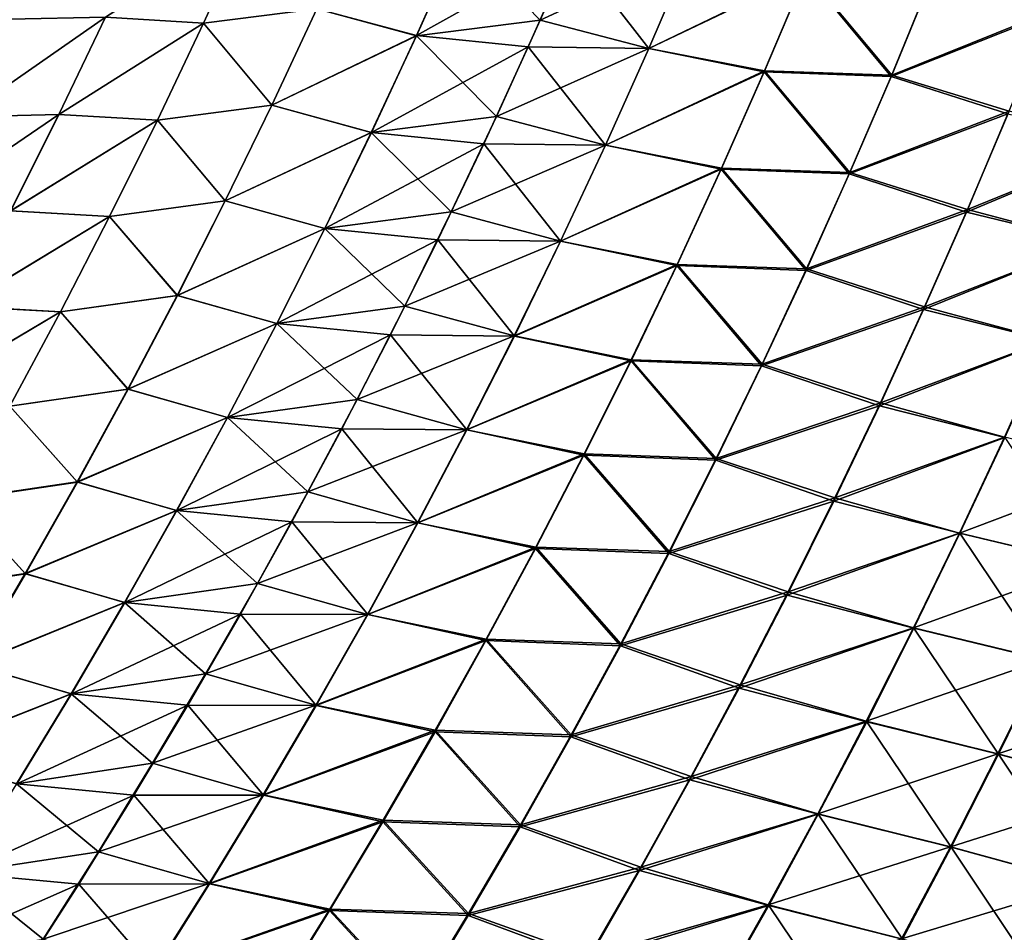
# Model space of a CAD drawing. Header units: metres. Extents: x -24 to 72, y -247 to 22.
# Tile 446 of 573: x 22.73 to 25.39, y -10.56 to -8.09. Entities that reach past the tile are written whole.
import ezdxf

# ---------------------------------------------------------------- set-up
doc = ezdxf.new("R2010")
doc.units = ezdxf.units.M
doc.layers.add('solid_509589_MEDIA_SW0001', color=7, linetype='CONTINUOUS')

msp = doc.modelspace()

# ---------------------------------------------------------------- linework, layer by layer
at = {"layer": 'solid_509589_MEDIA_SW0001'}
for points in [[(24.135006, -8.093473, 104.71917), (24.249523, -7.830247, 104.813385), (23.918465, -7.870663, 104.990311)], [(24.543221, -7.904876, 104.614037), (24.249523, -7.830247, 104.813385), (24.135006, -8.093473, 104.71917)], [(23.224072, -8.101485, 105.351074), (23.345314, -7.836351, 105.435959), (22.958101, -8.085022, 105.601341)], [(22.95812, -8.084941, 63.398617), (23.345194, -7.83632, 63.564091), (23.224033, -8.101538, 63.64893)], [(23.224033, -8.101538, 63.64893), (23.345194, -7.83632, 63.564091), (23.530621, -8.062679, 63.864792)], [(23.530649, -8.062703, 105.135201), (23.345314, -7.836351, 105.435959), (23.224072, -8.101485, 105.351074)], [(23.530621, -8.062679, 63.864792), (23.918562, -7.870071, 64.009529), (23.800407, -8.134918, 64.101654)], [(23.800179, -8.135441, 104.898148), (23.918465, -7.870663, 104.990311), (23.530649, -8.062703, 105.135201)], [(24.135006, -8.093473, 104.71917), (23.918465, -7.870663, 104.990311), (23.800179, -8.135441, 104.898148)], [(23.800407, -8.134918, 64.101654), (23.918562, -7.870071, 64.009529), (24.219402, -7.900187, 64.211342)], [(23.800407, -8.134918, 64.101654), (24.219402, -7.900187, 64.211342), (24.102846, -8.165392, 64.307159)], [(24.102846, -8.165392, 64.307159), (24.219402, -7.900187, 64.211342), (24.4293, -8.169552, 64.484581)], [(24.42922, -8.169799, 104.51532), (24.543221, -7.904876, 104.614037), (24.135006, -8.093473, 104.71917)], [(24.219402, -7.900187, 64.211342), (24.543146, -7.904552, 64.385872), (24.4293, -8.169552, 64.484581)], [(24.854862, -7.964088, 104.437981), (24.543221, -7.904876, 104.614037), (24.42922, -8.169799, 104.51532)], [(24.4293, -8.169552, 64.484581), (24.543146, -7.904552, 64.385872), (24.853649, -7.9665, 64.56295)], [(24.742186, -8.230406, 104.335266), (24.854862, -7.964088, 104.437981), (24.42922, -8.169799, 104.51532)], [(24.4293, -8.169552, 64.484581), (24.853649, -7.9665, 64.56295), (24.741066, -8.232969, 64.665733)], [(24.741066, -8.232969, 64.665733), (24.853649, -7.9665, 64.56295), (25.084894, -8.245783, 64.807663)], [(25.086597, -8.241838, 104.193924), (24.854862, -7.964088, 104.437981), (24.742186, -8.230406, 104.335266)], [(24.853649, -7.9665, 64.56295), (25.194448, -7.979023, 64.702263), (25.084894, -8.245783, 64.807663)], [(25.086597, -8.241838, 104.193924), (25.196218, -7.975264, 104.299217), (24.854862, -7.964088, 104.437981)], [(25.084894, -8.245783, 64.807663), (25.194448, -7.979023, 64.702263), (25.509809, -8.077269, 64.855553)], [(25.512812, -8.07029, 104.147247), (25.196218, -7.975264, 104.299217), (25.086597, -8.241838, 104.193924)], [(23.224033, -8.101538, 63.64893), (23.530621, -8.062679, 63.864792), (23.408596, -8.323776, 63.954514)], [(23.408524, -8.323705, 105.045441), (23.530649, -8.062703, 105.135201), (23.224072, -8.101485, 105.351074)], [(23.800179, -8.135441, 104.898148), (23.530649, -8.062703, 105.135201), (23.408524, -8.323705, 105.045441)], [(23.408596, -8.323776, 63.954514), (23.530621, -8.062679, 63.864792), (23.800407, -8.134918, 64.101654)], [(25.404064, -8.33946, 104.03746), (25.512812, -8.07029, 104.147247), (25.086597, -8.241838, 104.193924)], [(22.958101, -8.085022, 105.601341), (22.69776, -8.090456, 105.859749), (22.570227, -8.354848, 105.780136)], [(22.831884, -8.348264, 105.518135), (22.958101, -8.085022, 105.601341), (22.570227, -8.354848, 105.780136)], [(22.57036, -8.354744, 63.219711), (22.95812, -8.084941, 63.398617), (22.831974, -8.348277, 63.481762)], [(22.57036, -8.354744, 63.219711), (22.69783, -8.090261, 63.140179), (22.95812, -8.084941, 63.398617)], [(23.224072, -8.101485, 105.351074), (22.958101, -8.085022, 105.601341), (22.831884, -8.348264, 105.518135)], [(23.098833, -8.364272, 105.263947), (23.224072, -8.101485, 105.351074), (22.831884, -8.348264, 105.518135)], [(22.831974, -8.348277, 63.481762), (22.95812, -8.084941, 63.398617), (23.224033, -8.101538, 63.64893)], [(23.408524, -8.323705, 105.045441), (23.224072, -8.101485, 105.351074), (23.098833, -8.364272, 105.263947)], [(24.016668, -8.354154, 104.622444), (24.135006, -8.093473, 104.71917), (23.800179, -8.135441, 104.898148)], [(24.42922, -8.169799, 104.51532), (24.135006, -8.093473, 104.71917), (24.016668, -8.354154, 104.622444)], [(25.084894, -8.245783, 64.807663), (25.509809, -8.077269, 64.855553), (25.40106, -8.346712, 64.965553)], [(22.831974, -8.348277, 63.481762), (23.224033, -8.101538, 63.64893), (23.098879, -8.364425, 63.736012)], [(23.098879, -8.364425, 63.736012), (23.224033, -8.101538, 63.64893), (23.408596, -8.323776, 63.954514)], [(23.677973, -8.397694, 104.803551), (23.800179, -8.135441, 104.898148), (23.408524, -8.323705, 105.045441)], [(23.408596, -8.323776, 63.954514), (23.800407, -8.134918, 64.101654), (23.678337, -8.397258, 64.19622)], [(24.016668, -8.354154, 104.622444), (23.800179, -8.135441, 104.898148), (23.677973, -8.397694, 104.803551)], [(23.678337, -8.397258, 64.19622), (23.800407, -8.134918, 64.101654), (24.102846, -8.165392, 64.307159)], [(23.678337, -8.397258, 64.19622), (24.102846, -8.165392, 64.307159), (23.982416, -8.428004, 64.405533)], [(23.982416, -8.428004, 64.405533), (24.102846, -8.165392, 64.307159), (24.311653, -8.431909, 64.585938)], [(24.311409, -8.432062, 104.413956), (24.42922, -8.169799, 104.51532), (24.016668, -8.354154, 104.622444)], [(24.102846, -8.165392, 64.307159), (24.4293, -8.169552, 64.484581), (24.311653, -8.431909, 64.585938)], [(24.742186, -8.230406, 104.335266), (24.42922, -8.169799, 104.51532), (24.311409, -8.432062, 104.413956)], [(24.311653, -8.431909, 64.585938), (24.4293, -8.169552, 64.484581), (24.741066, -8.232969, 64.665733)], [(24.625734, -8.493976, 104.229797), (24.742186, -8.230406, 104.335266), (24.311409, -8.432062, 104.413956)], [(24.311653, -8.431909, 64.585938), (24.741066, -8.232969, 64.665733), (24.624712, -8.496704, 64.771278)], [(24.624712, -8.496704, 64.771278), (24.741066, -8.232969, 64.665733), (24.971653, -8.509774, 64.915916)], [(24.973278, -8.505631, 104.085793), (24.742186, -8.230406, 104.335266), (24.625734, -8.493976, 104.229797)], [(24.741066, -8.232969, 64.665733), (25.084894, -8.245783, 64.807663), (24.971653, -8.509774, 64.915916)], [(24.973278, -8.505631, 104.085793), (25.086597, -8.241838, 104.193924), (24.742186, -8.230406, 104.335266)], [(24.971653, -8.509774, 64.915916), (25.084894, -8.245783, 64.807663), (25.40106, -8.346712, 64.965553)], [(25.404064, -8.33946, 104.03746), (25.086597, -8.241838, 104.193924), (24.973278, -8.505631, 104.085793)], [(23.282534, -8.582276, 104.953438), (23.408524, -8.323705, 105.045441), (23.098833, -8.364272, 105.263947)], [(23.098879, -8.364425, 63.736012), (23.408596, -8.323776, 63.954514), (23.282709, -8.582456, 64.046486)], [(23.677973, -8.397694, 104.803551), (23.408524, -8.323705, 105.045441), (23.282534, -8.582276, 104.953438)], [(23.282709, -8.582456, 64.046486), (23.408596, -8.323776, 63.954514), (23.678337, -8.397258, 64.19622)], [(25.291641, -8.605749, 103.924706), (25.404064, -8.33946, 104.03746), (24.973278, -8.505631, 104.085793)], [(25.735117, -8.425714, 103.905113), (25.404064, -8.33946, 104.03746), (25.291641, -8.605749, 103.924706)], [(22.831884, -8.348264, 105.518135), (22.570227, -8.354848, 105.780136), (22.438698, -8.617064, 105.69854)], [(22.701702, -8.609232, 105.432854), (22.831884, -8.348264, 105.518135), (22.438698, -8.617064, 105.69854)], [(22.438889, -8.617063, 63.301216), (22.831974, -8.348277, 63.481762), (22.701862, -8.609352, 63.566975)], [(22.438889, -8.617063, 63.301216), (22.57036, -8.354744, 63.219711), (22.831974, -8.348277, 63.481762)], [(23.098833, -8.364272, 105.263947), (22.831884, -8.348264, 105.518135), (22.701702, -8.609232, 105.432854)], [(22.969654, -8.624682, 105.174652), (23.098833, -8.364272, 105.263947), (22.701702, -8.609232, 105.432854)], [(22.701862, -8.609352, 63.566975), (22.831974, -8.348277, 63.481762), (23.098879, -8.364425, 63.736012)], [(22.701862, -8.609352, 63.566975), (23.098879, -8.364425, 63.736012), (22.969784, -8.624946, 63.825253)], [(23.282534, -8.582276, 104.953438), (23.098833, -8.364272, 105.263947), (22.969654, -8.624682, 105.174652)], [(22.969784, -8.624946, 63.825253), (23.098879, -8.364425, 63.736012), (23.282709, -8.582456, 64.046486)], [(23.894564, -8.612247, 104.52327), (24.016668, -8.354154, 104.622444), (23.677973, -8.397694, 104.803551)], [(24.311409, -8.432062, 104.413956), (24.016668, -8.354154, 104.622444), (23.894564, -8.612247, 104.52327)], [(24.971653, -8.509774, 64.915916), (25.40106, -8.346712, 64.965553), (25.288643, -8.613282, 65.078529)], [(25.288643, -8.613282, 65.078529), (25.40106, -8.346712, 64.965553), (25.735052, -8.425885, 65.094963)], [(23.551901, -8.657388, 104.706596), (23.677973, -8.397694, 104.803551), (23.282534, -8.582276, 104.953438)], [(23.282709, -8.582456, 64.046486), (23.678337, -8.397258, 64.19622), (23.552404, -8.65705, 64.293144)], [(23.894564, -8.612247, 104.52327), (23.677973, -8.397694, 104.803551), (23.551901, -8.657388, 104.706596)], [(23.552404, -8.65705, 64.293144), (23.678337, -8.397258, 64.19622), (23.982416, -8.428004, 64.405533)], [(23.552404, -8.65705, 64.293144), (23.982416, -8.428004, 64.405533), (23.858164, -8.687983, 64.506363)], [(23.858164, -8.687983, 64.506363), (23.982416, -8.428004, 64.405533), (24.190258, -8.691578, 64.689857)], [(24.189844, -8.691626, 104.310043), (24.311409, -8.432062, 104.413956), (23.894564, -8.612247, 104.52327)], [(23.982416, -8.428004, 64.405533), (24.311653, -8.431909, 64.585938), (24.190258, -8.691578, 64.689857)], [(24.625734, -8.493976, 104.229797), (24.311409, -8.432062, 104.413956), (24.189844, -8.691626, 104.310043)], [(24.190258, -8.691578, 64.689857), (24.311653, -8.431909, 64.585938), (24.624712, -8.496704, 64.771278)], [(25.288643, -8.613282, 65.078529), (25.735052, -8.425885, 65.094963), (25.624403, -8.694632, 65.211899)], [(25.624233, -8.694351, 103.788216), (25.735117, -8.425714, 103.905113), (25.291641, -8.605749, 103.924706)], [(24.50556, -8.754753, 104.121666), (24.625734, -8.493976, 104.229797), (24.189844, -8.691626, 104.310043)], [(24.190258, -8.691578, 64.689857), (24.624712, -8.496704, 64.771278), (24.504642, -8.757657, 64.879494)], [(24.504642, -8.757657, 64.879494), (24.624712, -8.496704, 64.771278), (24.854774, -8.770948, 65.026939)], [(24.856318, -8.766599, 103.974899), (24.625734, -8.493976, 104.229797), (24.50556, -8.754753, 104.121666)], [(24.624712, -8.496704, 64.771278), (24.971653, -8.509774, 64.915916), (24.854774, -8.770948, 65.026939)], [(24.856318, -8.766599, 103.974899), (24.973278, -8.505631, 104.085793), (24.625734, -8.493976, 104.229797)], [(24.854774, -8.770948, 65.026939), (24.971653, -8.509774, 64.915916), (25.288643, -8.613282, 65.078529)], [(25.291641, -8.605749, 103.924706), (24.973278, -8.505631, 104.085793), (24.856318, -8.766599, 103.974899)], [(23.152739, -8.8384, 104.859268), (23.282534, -8.582276, 104.953438), (22.969654, -8.624682, 105.174652)], [(22.969784, -8.624946, 63.825253), (23.282709, -8.582456, 64.046486), (23.153015, -8.838698, 64.140625)], [(23.551901, -8.657388, 104.706596), (23.282534, -8.582276, 104.953438), (23.152739, -8.8384, 104.859268)], [(23.153015, -8.838698, 64.140625), (23.282709, -8.582456, 64.046486), (23.552404, -8.65705, 64.293144)], [(25.175594, -8.869109, 103.809059), (25.291641, -8.605749, 103.924706), (24.856318, -8.766599, 103.974899)], [(25.624233, -8.694351, 103.788216), (25.291641, -8.605749, 103.924706), (25.175594, -8.869109, 103.809059)], [(22.969654, -8.624682, 105.174652), (22.701702, -8.609232, 105.432854), (22.567606, -8.867916, 105.345573)], [(22.836588, -8.882702, 105.083267), (22.969654, -8.624682, 105.174652), (22.567606, -8.867916, 105.345573)], [(22.567833, -8.868155, 63.654179), (22.701862, -8.609352, 63.566975), (22.969784, -8.624946, 63.825253)], [(22.567833, -8.868155, 63.654179), (22.969784, -8.624946, 63.825253), (22.836796, -8.883089, 63.916584)], [(23.152739, -8.8384, 104.859268), (22.969654, -8.624682, 105.174652), (22.836588, -8.882702, 105.083267)], [(22.836796, -8.883089, 63.916584), (22.969784, -8.624946, 63.825253), (23.153015, -8.838698, 64.140625)], [(23.768749, -8.867731, 104.421745), (23.894564, -8.612247, 104.52327), (23.551901, -8.657388, 104.706596)], [(24.189844, -8.691626, 104.310043), (23.894564, -8.612247, 104.52327), (23.768749, -8.867731, 104.421745)], [(24.854774, -8.770948, 65.026939), (25.288643, -8.613282, 65.078529), (25.172611, -8.876929, 65.194405)], [(25.172611, -8.876929, 65.194405), (25.288643, -8.613282, 65.078529), (25.624403, -8.694632, 65.211899)], [(23.42202, -8.914505, 104.607353), (23.551901, -8.657388, 104.706596), (23.152739, -8.8384, 104.859268)], [(23.153015, -8.838698, 64.140625), (23.552404, -8.65705, 64.293144), (23.422663, -8.914278, 64.392357)], [(23.768749, -8.867731, 104.421745), (23.551901, -8.657388, 104.706596), (23.42202, -8.914505, 104.607353)], [(23.422663, -8.914278, 64.392357), (23.552404, -8.65705, 64.293144), (23.858164, -8.687983, 64.506363)], [(23.422663, -8.914278, 64.392357), (23.858164, -8.687983, 64.506363), (23.730146, -8.945308, 64.609581)], [(23.730146, -8.945308, 64.609581), (23.858164, -8.687983, 64.506363), (24.065168, -8.948535, 64.796249)], [(24.064583, -8.948466, 104.203651), (24.189844, -8.691626, 104.310043), (23.768749, -8.867731, 104.421745)], [(23.858164, -8.687983, 64.506363), (24.190258, -8.691578, 64.689857), (24.065168, -8.948535, 64.796249)], [(24.50556, -8.754753, 104.121666), (24.189844, -8.691626, 104.310043), (24.064583, -8.948466, 104.203651)], [(24.065168, -8.948535, 64.796249), (24.190258, -8.691578, 64.689857), (24.504642, -8.757657, 64.879494)], [(25.172611, -8.876929, 65.194405), (25.624403, -8.694632, 65.211899), (25.510181, -8.960381, 65.331848)], [(25.509764, -8.959976, 103.66832), (25.624233, -8.694351, 103.788216), (25.175594, -8.869109, 103.809059)], [(24.381725, -9.012716, 104.010941), (24.50556, -8.754753, 104.121666), (24.064583, -8.948466, 104.203651)], [(24.065168, -8.948535, 64.796249), (24.504642, -8.757657, 64.879494), (24.380915, -9.015805, 64.990303)], [(24.380915, -9.015805, 64.990303), (24.504642, -8.757657, 64.879494), (24.734318, -9.029275, 65.140648)], [(24.735773, -9.02471, 103.861328), (24.50556, -8.754753, 104.121666), (24.381725, -9.012716, 104.010941)], [(24.504642, -8.757657, 64.879494), (24.854774, -8.770948, 65.026939), (24.734318, -9.029275, 65.140648)], [(24.735773, -9.02471, 103.861328), (24.856318, -8.766599, 103.974899), (24.50556, -8.754753, 104.121666)], [(25.175594, -8.869109, 103.809059), (24.856318, -8.766599, 103.974899), (24.735773, -9.02471, 103.861328)], [(24.734318, -9.029275, 65.140648), (24.854774, -8.770948, 65.026939), (25.172611, -8.876929, 65.194405)], [(23.019194, -9.092069, 104.763), (23.152739, -8.8384, 104.859268), (22.836588, -8.882702, 105.083267)], [(22.836796, -8.883089, 63.916584), (23.153015, -8.838698, 64.140625), (23.019562, -9.092498, 64.236855)], [(23.42202, -8.914505, 104.607353), (23.152739, -8.8384, 104.859268), (23.019194, -9.092069, 104.763)], [(23.019562, -9.092498, 64.236855), (23.153015, -8.838698, 64.140625), (23.422663, -8.914278, 64.392357)], [(22.836588, -8.882702, 105.083267), (22.567606, -8.867916, 105.345573), (22.429653, -9.124311, 105.256386)], [(22.429934, -9.124681, 63.743301), (22.567833, -8.868155, 63.654179), (22.836796, -8.883089, 63.916584)], [(23.639286, -9.120594, 104.31794), (23.768749, -8.867731, 104.421745), (23.42202, -8.914505, 104.607353)], [(24.064583, -8.948466, 104.203651), (23.768749, -8.867731, 104.421745), (23.639286, -9.120594, 104.31794)], [(25.055992, -9.129511, 103.690613), (25.175594, -8.869109, 103.809059), (24.735773, -9.02471, 103.861328)], [(25.509764, -8.959976, 103.66832), (25.175594, -8.869109, 103.809059), (25.055992, -9.129511, 103.690613)], [(22.699692, -9.138328, 104.989876), (22.836588, -8.882702, 105.083267), (22.429653, -9.124311, 105.256386)], [(22.429934, -9.124681, 63.743301), (22.836796, -8.883089, 63.916584), (22.699966, -9.13885, 64.009926)], [(23.019194, -9.092069, 104.763), (22.836588, -8.882702, 105.083267), (22.699692, -9.138328, 104.989876)], [(22.699966, -9.13885, 64.009926), (22.836796, -8.883089, 63.916584), (23.019562, -9.092498, 64.236855)], [(24.734318, -9.029275, 65.140648), (25.172611, -8.876929, 65.194405), (25.053022, -9.137625, 65.313095)], [(25.053022, -9.137625, 65.313095), (25.172611, -8.876929, 65.194405), (25.510181, -8.960381, 65.331848)], [(23.288391, -9.169038, 104.505913), (23.42202, -8.914505, 104.607353), (23.019194, -9.092069, 104.763)], [(23.019562, -9.092498, 64.236855), (23.422663, -8.914278, 64.392357), (23.289164, -9.168935, 64.493774)], [(23.639286, -9.120594, 104.31794), (23.42202, -8.914505, 104.607353), (23.288391, -9.169038, 104.505913)], [(23.289164, -9.168935, 64.493774), (23.422663, -8.914278, 64.392357), (23.730146, -8.945308, 64.609581)], [(23.289164, -9.168935, 64.493774), (23.730146, -8.945308, 64.609581), (23.598419, -9.199971, 64.715111)], [(23.598419, -9.199971, 64.715111), (23.730146, -8.945308, 64.609581), (23.936441, -9.202771, 64.905052)], [(23.93569, -9.20257, 104.094872), (24.064583, -8.948466, 104.203651), (23.639286, -9.120594, 104.31794)], [(23.730146, -8.945308, 64.609581), (24.065168, -8.948535, 64.796249), (23.936441, -9.202771, 64.905052)], [(24.381725, -9.012716, 104.010941), (24.064583, -8.948466, 104.203651), (23.93569, -9.20257, 104.094872)], [(23.936441, -9.202771, 64.905052), (24.065168, -8.948535, 64.796249), (24.380915, -9.015805, 64.990303)], [(25.053022, -9.137625, 65.313095), (25.510181, -8.960381, 65.331848), (25.392452, -9.223102, 65.454727)], [(25.391779, -9.222563, 103.545502), (25.509764, -8.959976, 103.66832), (25.055992, -9.129511, 103.690613)], [(24.254299, -9.267849, 103.89772), (24.381725, -9.012716, 104.010941), (23.93569, -9.20257, 104.094872)], [(23.936441, -9.202771, 64.905052), (24.380915, -9.015805, 64.990303), (24.253586, -9.271135, 65.10363)], [(24.253586, -9.271135, 65.10363), (24.380915, -9.015805, 64.990303), (24.610342, -9.28474, 65.256966)], [(24.611715, -9.279949, 103.745155), (24.381725, -9.012716, 104.010941), (24.254299, -9.267849, 103.89772)], [(24.380915, -9.015805, 64.990303), (24.734318, -9.029275, 65.140648), (24.610342, -9.28474, 65.256966)], [(24.611715, -9.279949, 103.745155), (24.735773, -9.02471, 103.861328), (24.381725, -9.012716, 104.010941)], [(24.610342, -9.28474, 65.256966), (24.734318, -9.029275, 65.140648), (25.053022, -9.137625, 65.313095)], [(25.055992, -9.129511, 103.690613), (24.735773, -9.02471, 103.861328), (24.611715, -9.279949, 103.745155)], [(22.881958, -9.343274, 104.664719), (23.019194, -9.092069, 104.763), (22.699692, -9.138328, 104.989876)], [(22.699966, -9.13885, 64.009926), (23.019562, -9.092498, 64.236855), (22.882404, -9.34385, 64.335114)], [(23.288391, -9.169038, 104.505913), (23.019194, -9.092069, 104.763), (22.881958, -9.343274, 104.664719)], [(22.882404, -9.34385, 64.335114), (23.019562, -9.092498, 64.236855), (23.289164, -9.168935, 64.493774)], [(22.881958, -9.343274, 104.664719), (22.699692, -9.138328, 104.989876), (22.559023, -9.391552, 104.894554)], [(22.559353, -9.392226, 64.105217), (22.699966, -9.13885, 64.009926), (22.882404, -9.34385, 64.335114)], [(23.506235, -9.370827, 104.211922), (23.639286, -9.120594, 104.31794), (23.288391, -9.169038, 104.505913)], [(23.93569, -9.20257, 104.094872), (23.639286, -9.120594, 104.31794), (23.506235, -9.370827, 104.211922)], [(24.610342, -9.28474, 65.256966), (25.053022, -9.137625, 65.313095), (24.929941, -9.39535, 65.434517)], [(24.932903, -9.386937, 103.569443), (25.055992, -9.129511, 103.690613), (24.611715, -9.279949, 103.745155)], [(24.929941, -9.39535, 65.434517), (25.053022, -9.137625, 65.313095), (25.392452, -9.223102, 65.454727)], [(25.391779, -9.222563, 103.545502), (25.055992, -9.129511, 103.690613), (24.932903, -9.386937, 103.569443)], [(23.151079, -9.420976, 104.402344), (23.288391, -9.169038, 104.505913), (22.881958, -9.343274, 104.664719)], [(22.882404, -9.34385, 64.335114), (23.289164, -9.168935, 64.493774), (23.151966, -9.421013, 64.597321)], [(23.506235, -9.370827, 104.211922), (23.288391, -9.169038, 104.505913), (23.151079, -9.420976, 104.402344)], [(23.151966, -9.421013, 64.597321), (23.289164, -9.168935, 64.493774), (23.598419, -9.199971, 64.715111)], [(23.151966, -9.421013, 64.597321), (23.598419, -9.199971, 64.715111), (23.463039, -9.451962, 64.822876)], [(23.463039, -9.451962, 64.822876), (23.598419, -9.199971, 64.715111), (23.804136, -9.454273, 65.016174)], [(23.803232, -9.453926, 103.983765), (23.93569, -9.20257, 104.094872), (23.506235, -9.370827, 104.211922)], [(23.598419, -9.199971, 64.715111), (23.936441, -9.202771, 64.905052), (23.804136, -9.454273, 65.016174)], [(24.254299, -9.267849, 103.89772), (23.93569, -9.20257, 104.094872), (23.803232, -9.453926, 103.983765)], [(23.804136, -9.454273, 65.016174), (23.936441, -9.202771, 64.905052), (24.253586, -9.271135, 65.10363)], [(24.929941, -9.39535, 65.434517), (25.392452, -9.223102, 65.454727), (25.27128, -9.482776, 65.580452)], [(25.270353, -9.482088, 103.419838), (25.391779, -9.222563, 103.545502), (24.932903, -9.386937, 103.569443)], [(25.741262, -9.30445, 103.426834), (25.391779, -9.222563, 103.545502), (25.270353, -9.482088, 103.419838)], [(25.623156, -9.566716, 65.703094), (25.27128, -9.482776, 65.580452), (25.392452, -9.223102, 65.454727)], [(24.123346, -9.520138, 103.782066), (24.254299, -9.267849, 103.89772), (23.803232, -9.453926, 103.983765)], [(23.804136, -9.454273, 65.016174), (24.253586, -9.271135, 65.10363), (24.122719, -9.523633, 65.219398)], [(24.122719, -9.523633, 65.219398), (24.253586, -9.271135, 65.10363), (24.482908, -9.537328, 65.375816)], [(24.484213, -9.5323, 103.626465), (24.254299, -9.267849, 103.89772), (24.123346, -9.520138, 103.782066)], [(24.253586, -9.271135, 65.10363), (24.610342, -9.28474, 65.256966), (24.482908, -9.537328, 65.375816)], [(24.484213, -9.5323, 103.626465), (24.611715, -9.279949, 103.745155), (24.254299, -9.267849, 103.89772)], [(24.482908, -9.537328, 65.375816), (24.610342, -9.28474, 65.256966), (24.929941, -9.39535, 65.434517)], [(24.932903, -9.386937, 103.569443), (24.611715, -9.279949, 103.745155), (24.484213, -9.5323, 103.626465)], [(25.622129, -9.566015, 103.297234), (25.741262, -9.30445, 103.426834), (25.270353, -9.482088, 103.419838)], [(22.741091, -9.592004, 104.564499), (22.881958, -9.343274, 104.664719), (22.559023, -9.391552, 104.894554)], [(22.559353, -9.392226, 64.105217), (22.882404, -9.34385, 64.335114), (22.741604, -9.592733, 64.43531)], [(23.151079, -9.420976, 104.402344), (22.881958, -9.343274, 104.664719), (22.741091, -9.592004, 104.564499)], [(22.741604, -9.592733, 64.43531), (22.882404, -9.34385, 64.335114), (23.151966, -9.421013, 64.597321)], [(23.369659, -9.618409, 104.103783), (23.506235, -9.370827, 104.211922), (23.151079, -9.420976, 104.402344)], [(23.803232, -9.453926, 103.983765), (23.506235, -9.370827, 104.211922), (23.369659, -9.618409, 104.103783)], [(22.741091, -9.592004, 104.564499), (22.559023, -9.391552, 104.894554), (22.414644, -9.642363, 104.797371)], [(22.415014, -9.64319, 64.202354), (22.559353, -9.392226, 64.105217), (22.741604, -9.592733, 64.43531)], [(24.482908, -9.537328, 65.375816), (24.929941, -9.39535, 65.434517), (24.803432, -9.65009, 65.558594)], [(24.8064, -9.641368, 103.445641), (24.932903, -9.386937, 103.569443), (24.484213, -9.5323, 103.626465)], [(24.803432, -9.65009, 65.558594), (24.929941, -9.39535, 65.434517), (25.27128, -9.482776, 65.580452)], [(25.270353, -9.482088, 103.419838), (24.932903, -9.386937, 103.569443), (24.8064, -9.641368, 103.445641)], [(23.010145, -9.670299, 104.296738), (23.151079, -9.420976, 104.402344), (22.741091, -9.592004, 104.564499)], [(22.741604, -9.592733, 64.43531), (23.151966, -9.421013, 64.597321), (23.011137, -9.670478, 64.702919)], [(23.369659, -9.618409, 104.103783), (23.151079, -9.420976, 104.402344), (23.010145, -9.670299, 104.296738)], [(23.011137, -9.670478, 64.702919), (23.151966, -9.421013, 64.597321), (23.463039, -9.451962, 64.822876)], [(23.011137, -9.670478, 64.702919), (23.463039, -9.451962, 64.822876), (23.324074, -9.701244, 64.932777)], [(23.324074, -9.701244, 64.932777), (23.463039, -9.451962, 64.822876), (23.668318, -9.703009, 65.129539)], [(23.667273, -9.70251, 103.87043), (23.803232, -9.453926, 103.983765), (23.369659, -9.618409, 104.103783)], [(23.463039, -9.451962, 64.822876), (23.804136, -9.454273, 65.016174), (23.668318, -9.703009, 65.129539)], [(24.123346, -9.520138, 103.782066), (23.803232, -9.453926, 103.983765), (23.667273, -9.70251, 103.87043)], [(23.668318, -9.703009, 65.129539), (23.804136, -9.454273, 65.016174), (24.122719, -9.523633, 65.219398)], [(24.803432, -9.65009, 65.558594), (25.27128, -9.482776, 65.580452), (25.146732, -9.739382, 65.708954)], [(25.145561, -9.738531, 103.29142), (25.270353, -9.482088, 103.419838), (24.8064, -9.641368, 103.445641)], [(25.622129, -9.566015, 103.297234), (25.270353, -9.482088, 103.419838), (25.145561, -9.738531, 103.29142)], [(25.500988, -9.825298, 65.835663), (25.146732, -9.739382, 65.708954), (25.27128, -9.482776, 65.580452)], [(25.623156, -9.566716, 65.703094), (25.500988, -9.825298, 65.835663), (25.27128, -9.482776, 65.580452)], [(23.988937, -9.769553, 103.66407), (24.123346, -9.520138, 103.782066), (23.667273, -9.70251, 103.87043)], [(23.668318, -9.703009, 65.129539), (24.122719, -9.523633, 65.219398), (23.98838, -9.773259, 65.337502)], [(23.98838, -9.773259, 65.337502), (24.122719, -9.523633, 65.219398), (24.352083, -9.787004, 65.497108)], [(24.353333, -9.781736, 103.505341), (24.123346, -9.520138, 103.782066), (23.988937, -9.769553, 103.66407)], [(24.122719, -9.523633, 65.219398), (24.482908, -9.537328, 65.375816), (24.352083, -9.787004, 65.497108)], [(24.353333, -9.781736, 103.505341), (24.484213, -9.5323, 103.626465), (24.123346, -9.520138, 103.782066)], [(24.352083, -9.787004, 65.497108), (24.482908, -9.537328, 65.375816), (24.803432, -9.65009, 65.558594)], [(24.8064, -9.641368, 103.445641), (24.484213, -9.5323, 103.626465), (24.353333, -9.781736, 103.505341)], [(25.499689, -9.824433, 103.164757), (25.622129, -9.566015, 103.297234), (25.145561, -9.738531, 103.29142)], [(22.596651, -9.838237, 104.462425), (22.741091, -9.592004, 104.564499), (22.414644, -9.642363, 104.797371)], [(22.415014, -9.64319, 64.202354), (22.741604, -9.592733, 64.43531), (22.597223, -9.839104, 64.537361)], [(23.010145, -9.670299, 104.296738), (22.741091, -9.592004, 104.564499), (22.596651, -9.838237, 104.462425)], [(22.597223, -9.839104, 64.537361), (22.741604, -9.592733, 64.43531), (23.011137, -9.670478, 64.702919)], [(23.229622, -9.863317, 103.993607), (23.369659, -9.618409, 104.103783), (23.010145, -9.670299, 104.296738)], [(23.667273, -9.70251, 103.87043), (23.369659, -9.618409, 104.103783), (23.229622, -9.863317, 103.993607)], [(24.676559, -9.892771, 103.319275), (24.8064, -9.641368, 103.445641), (24.353333, -9.781736, 103.505341)], [(25.145561, -9.738531, 103.29142), (24.8064, -9.641368, 103.445641), (24.676559, -9.892771, 103.319275)], [(22.865652, -9.916983, 104.189178), (23.010145, -9.670299, 104.296738), (22.596651, -9.838237, 104.462425)], [(22.597223, -9.839104, 64.537361), (23.011137, -9.670478, 64.702919), (22.866739, -9.917284, 64.810463)], [(23.229622, -9.863317, 103.993607), (23.010145, -9.670299, 104.296738), (22.865652, -9.916983, 104.189178)], [(22.866739, -9.917284, 64.810463), (23.011137, -9.670478, 64.702919), (23.324074, -9.701244, 64.932777)], [(24.352083, -9.787004, 65.497108), (24.803432, -9.65009, 65.558594), (24.673567, -9.901797, 65.685234)], [(24.673567, -9.901797, 65.685234), (24.803432, -9.65009, 65.558594), (25.146732, -9.739382, 65.708954)], [(22.866739, -9.917284, 64.810463), (23.324074, -9.701244, 64.932777), (23.181591, -9.947767, 65.044731)], [(23.181591, -9.947767, 65.044731), (23.324074, -9.701244, 64.932777), (23.529057, -9.948923, 65.245041)], [(23.52788, -9.948291, 103.754951), (23.667273, -9.70251, 103.87043), (23.229622, -9.863317, 103.993607)], [(23.324074, -9.701244, 64.932777), (23.668318, -9.703009, 65.129539), (23.529057, -9.948923, 65.245041)], [(23.988937, -9.769553, 103.66407), (23.667273, -9.70251, 103.87043), (23.52788, -9.948291, 103.754951)], [(23.529057, -9.948923, 65.245041), (23.668318, -9.703009, 65.129539), (23.98838, -9.773259, 65.337502)], [(24.673567, -9.901797, 65.685234), (25.146732, -9.739382, 65.708954), (25.018879, -9.992871, 65.840126)], [(25.017479, -9.991856, 103.160339), (25.145561, -9.738531, 103.29142), (24.676559, -9.892771, 103.319275)], [(25.499689, -9.824433, 103.164757), (25.145561, -9.738531, 103.29142), (25.017479, -9.991856, 103.160339)], [(25.375576, -10.080696, 65.971008), (25.018879, -9.992871, 65.840126), (25.146732, -9.739382, 65.708954)], [(25.500988, -9.825298, 65.835663), (25.375576, -10.080696, 65.971008), (25.146732, -9.739382, 65.708954)], [(23.851139, -10.016064, 103.543831), (23.988937, -9.769553, 103.66407), (23.52788, -9.948291, 103.754951)], [(23.529057, -9.948923, 65.245041), (23.98838, -9.773259, 65.337502), (23.850641, -10.019957, 65.457855)], [(23.850641, -10.019957, 65.457855), (23.98838, -9.773259, 65.337502), (24.217937, -10.033708, 65.620743)], [(24.219147, -10.028221, 103.381874), (23.988937, -9.769553, 103.66407), (23.851139, -10.016064, 103.543831)], [(23.98838, -9.773259, 65.337502), (24.352083, -9.787004, 65.497108), (24.217937, -10.033708, 65.620743)], [(24.219147, -10.028221, 103.381874), (24.353333, -9.781736, 103.505341), (23.988937, -9.769553, 103.66407)], [(24.217937, -10.033708, 65.620743), (24.352083, -9.787004, 65.497108), (24.673567, -9.901797, 65.685234)], [(24.676559, -9.892771, 103.319275), (24.353333, -9.781736, 103.505341), (24.219147, -10.028221, 103.381874)], [(25.37402, -10.079665, 103.02951), (25.499689, -9.824433, 103.164757), (25.017479, -9.991856, 103.160339)], [(25.857391, -9.919368, 103.055824), (25.499689, -9.824433, 103.164757), (25.37402, -10.079665, 103.02951)], [(25.735907, -10.177901, 66.084099), (25.375576, -10.080696, 65.971008), (25.500988, -9.825298, 65.835663)], [(22.865652, -9.916983, 104.189178), (22.596651, -9.838237, 104.462425), (22.448698, -10.081951, 104.358582)], [(22.449326, -10.082919, 64.641174), (22.597223, -9.839104, 64.537361), (22.866739, -9.917284, 64.810463)], [(23.086184, -10.105519, 103.88147), (23.229622, -9.863317, 103.993607), (22.865652, -9.916983, 104.189178)], [(23.52788, -9.948291, 103.754951), (23.229622, -9.863317, 103.993607), (23.086184, -10.105519, 103.88147)], [(24.217937, -10.033708, 65.620743), (24.673567, -9.901797, 65.685234), (24.540415, -10.150412, 65.814323)], [(24.543447, -10.141107, 103.19046), (24.676559, -9.892771, 103.319275), (24.219147, -10.028221, 103.381874)], [(24.540415, -10.150412, 65.814323), (24.673567, -9.901797, 65.685234), (25.018879, -9.992871, 65.840126)], [(25.017479, -9.991856, 103.160339), (24.676559, -9.892771, 103.319275), (24.543447, -10.141107, 103.19046)], [(22.717659, -10.161002, 104.07975), (22.865652, -9.916983, 104.189178), (22.448698, -10.081951, 104.358582)], [(22.449326, -10.082919, 64.641174), (22.866739, -9.917284, 64.810463), (22.71884, -10.161383, 64.919861)], [(23.086184, -10.105519, 103.88147), (22.865652, -9.916983, 104.189178), (22.717659, -10.161002, 104.07975)], [(22.71884, -10.161383, 64.919861), (22.866739, -9.917284, 64.810463), (23.181591, -9.947767, 65.044731)], [(25.734192, -10.176853, 102.916458), (25.857391, -9.919368, 103.055824), (25.37402, -10.079665, 103.02951)], [(22.71884, -10.161383, 64.919861), (23.181591, -9.947767, 65.044731), (23.035658, -10.191481, 65.15863)], [(23.035658, -10.191481, 65.15863), (23.181591, -9.947767, 65.044731), (23.386417, -10.191964, 65.362587)], [(23.385117, -10.191238, 103.637413), (23.52788, -9.948291, 103.754951), (23.086184, -10.105519, 103.88147)], [(23.181591, -9.947767, 65.044731), (23.529057, -9.948923, 65.245041), (23.386417, -10.191964, 65.362587)], [(23.851139, -10.016064, 103.543831), (23.52788, -9.948291, 103.754951), (23.385117, -10.191238, 103.637413)], [(23.386417, -10.191964, 65.362587), (23.529057, -9.948923, 65.245041), (23.850641, -10.019957, 65.457855)], [(24.540415, -10.150412, 65.814323), (25.018879, -9.992871, 65.840126), (24.887794, -10.243179, 65.973862)], [(24.886179, -10.24202, 103.026688), (25.017479, -9.991856, 103.160339), (24.543447, -10.141107, 103.19046)], [(25.37402, -10.079665, 103.02951), (25.017479, -9.991856, 103.160339), (24.886179, -10.24202, 103.026688)], [(25.246996, -10.332843, 66.109032), (24.887794, -10.243179, 65.973862), (25.018879, -9.992871, 65.840126)], [(25.375576, -10.080696, 65.971008), (25.246996, -10.332843, 66.109032), (25.018879, -9.992871, 65.840126)], [(23.71002, -10.259632, 103.421425), (23.851139, -10.016064, 103.543831), (23.385117, -10.191238, 103.637413)], [(23.386417, -10.191964, 65.362587), (23.850641, -10.019957, 65.457855), (23.70957, -10.263669, 65.580353)], [(23.70957, -10.263669, 65.580353), (23.850641, -10.019957, 65.457855), (24.08054, -10.277384, 65.746613)], [(24.081722, -10.271717, 103.256157), (23.851139, -10.016064, 103.543831), (23.71002, -10.259632, 103.421425)], [(23.850641, -10.019957, 65.457855), (24.217937, -10.033708, 65.620743), (24.08054, -10.277384, 65.746613)], [(24.081722, -10.271717, 103.256157), (24.219147, -10.028221, 103.381874), (23.851139, -10.016064, 103.543831)], [(24.08054, -10.277384, 65.746613), (24.217937, -10.033708, 65.620743), (24.540415, -10.150412, 65.814323)], [(24.543447, -10.141107, 103.19046), (24.219147, -10.028221, 103.381874), (24.081722, -10.271717, 103.256157)], [(25.245197, -10.331666, 102.891579), (25.37402, -10.079665, 103.02951), (24.886179, -10.24202, 103.026688)], [(25.734192, -10.176853, 102.916458), (25.37402, -10.079665, 103.02951), (25.245197, -10.331666, 102.891579)], [(25.609888, -10.432239, 66.226357), (25.246996, -10.332843, 66.109032), (25.375576, -10.080696, 65.971008)], [(25.735907, -10.177901, 66.084099), (25.609888, -10.432239, 66.226357), (25.375576, -10.080696, 65.971008)], [(22.939411, -10.344989, 103.767471), (23.086184, -10.105519, 103.88147), (22.717659, -10.161002, 104.07975)], [(23.385117, -10.191238, 103.637413), (23.086184, -10.105519, 103.88147), (22.939411, -10.344989, 103.767471)], [(24.08054, -10.277384, 65.746613), (24.540415, -10.150412, 65.814323), (24.404049, -10.395869, 65.945763)], [(24.407139, -10.386335, 103.05928), (24.543447, -10.141107, 103.19046), (24.081722, -10.271717, 103.256157)], [(24.404049, -10.395869, 65.945763), (24.540415, -10.150412, 65.814323), (24.887794, -10.243179, 65.973862)], [(24.886179, -10.24202, 103.026688), (24.543447, -10.141107, 103.19046), (24.407139, -10.386335, 103.05928)], [(22.939411, -10.344989, 103.767471), (22.717659, -10.161002, 104.07975), (22.566236, -10.402326, 103.968536)], [(22.567511, -10.402731, 65.031006), (22.71884, -10.161383, 64.919861), (23.035658, -10.191481, 65.15863)], [(25.607903, -10.431042, 102.7743), (25.734192, -10.176853, 102.916458), (25.245197, -10.331666, 102.891579)], [(22.567511, -10.402731, 65.031006), (23.035658, -10.191481, 65.15863), (22.886347, -10.432338, 65.274368)], [(22.886347, -10.432338, 65.274368), (23.035658, -10.191481, 65.15863), (23.240473, -10.432083, 65.482071)], [(23.239054, -10.431316, 103.517914), (23.385117, -10.191238, 103.637413), (22.939411, -10.344989, 103.767471)], [(23.035658, -10.191481, 65.15863), (23.386417, -10.191964, 65.362587), (23.240473, -10.432083, 65.482071)], [(23.71002, -10.259632, 103.421425), (23.385117, -10.191238, 103.637413), (23.239054, -10.431316, 103.517914)], [(23.240473, -10.432083, 65.482071), (23.386417, -10.191964, 65.362587), (23.70957, -10.263669, 65.580353)], [(23.565653, -10.500222, 103.296967), (23.71002, -10.259632, 103.421425), (23.239054, -10.431316, 103.517914)], [(23.94113, -10.512188, 103.128273), (23.71002, -10.259632, 103.421425), (23.565653, -10.500222, 103.296967)], [(23.94113, -10.512188, 103.128273), (24.081722, -10.271717, 103.256157), (23.71002, -10.259632, 103.421425)], [(24.404049, -10.395869, 65.945763), (24.887794, -10.243179, 65.973862), (24.753551, -10.490242, 66.110054)], [(24.751736, -10.488978, 102.890564), (24.886179, -10.24202, 103.026688), (24.407139, -10.386335, 103.05928)], [(25.245197, -10.331666, 102.891579), (24.886179, -10.24202, 103.026688), (24.751736, -10.488978, 102.890564)], [(25.11532, -10.581673, 66.249619), (24.753551, -10.490242, 66.110054), (24.887794, -10.243179, 65.973862)], [(25.246996, -10.332843, 66.109032), (25.11532, -10.581673, 66.249619), (24.887794, -10.243179, 65.973862)], [(23.240473, -10.432083, 65.482071), (23.70957, -10.263669, 65.580353), (23.565239, -10.504347, 65.704887)], [(23.565239, -10.504347, 65.704887), (23.70957, -10.263669, 65.580353), (23.93996, -10.517979, 65.874626)], [(23.70957, -10.263669, 65.580353), (24.08054, -10.277384, 65.746613), (23.93996, -10.517979, 65.874626)], [(23.93996, -10.517979, 65.874626), (24.08054, -10.277384, 65.746613), (24.404049, -10.395869, 65.945763)], [(24.407139, -10.386335, 103.05928), (24.081722, -10.271717, 103.256157), (23.94113, -10.512188, 103.128273)], [(25.113297, -10.580388, 102.751068), (25.245197, -10.331666, 102.891579), (24.751736, -10.488978, 102.890564)], [(25.607903, -10.431042, 102.7743), (25.245197, -10.331666, 102.891579), (25.113297, -10.580388, 102.751068)], [(25.480837, -10.683192, 66.371284), (25.11532, -10.581673, 66.249619), (25.246996, -10.332843, 66.109032)], [(25.609888, -10.432239, 66.226357), (25.480837, -10.683192, 66.371284), (25.246996, -10.332843, 66.109032)], [(22.789379, -10.581687, 103.651703), (22.939411, -10.344989, 103.767471), (22.566236, -10.402326, 103.968536)], [(23.239054, -10.431316, 103.517914), (22.939411, -10.344989, 103.767471), (22.789379, -10.581687, 103.651703)], [(24.26771, -10.628414, 102.925835), (24.407139, -10.386335, 103.05928), (23.94113, -10.512188, 103.128273)], [(24.751736, -10.488978, 102.890564), (24.407139, -10.386335, 103.05928), (24.26771, -10.628414, 102.925835)], [(22.789379, -10.581687, 103.651703), (22.566236, -10.402326, 103.968536), (22.411463, -10.640915, 103.855659)], [(22.412832, -10.64129, 65.143814), (22.567511, -10.402731, 65.031006), (22.886347, -10.432338, 65.274368)], [(23.93996, -10.517979, 65.874626), (24.404049, -10.395869, 65.945763), (24.264542, -10.638119, 66.079437)], [(24.264542, -10.638119, 66.079437), (24.404049, -10.395869, 65.945763), (24.753551, -10.490242, 66.110054)], [(22.412832, -10.64129, 65.143814), (22.886347, -10.432338, 65.274368), (22.733738, -10.670299, 65.391853)], [(22.733738, -10.670299, 65.391853), (22.886347, -10.432338, 65.274368), (23.091301, -10.669238, 65.603386)], [(23.089771, -10.668485, 103.396553), (23.239054, -10.431316, 103.517914), (22.789379, -10.581687, 103.651703)], [(22.886347, -10.432338, 65.274368), (23.240473, -10.432083, 65.482071), (23.091301, -10.669238, 65.603386)], [(23.565653, -10.500222, 103.296967), (23.239054, -10.431316, 103.517914), (23.089771, -10.668485, 103.396553)], [(23.091301, -10.669238, 65.603386), (23.240473, -10.432083, 65.482071), (23.565239, -10.504347, 65.704887)], [(25.478603, -10.681885, 102.629456), (25.607903, -10.431042, 102.7743), (25.113297, -10.580388, 102.751068)], [(24.264542, -10.638119, 66.079437), (24.753551, -10.490242, 66.110054), (24.616226, -10.734004, 66.248589)], [(24.614227, -10.73269, 102.752068), (24.751736, -10.488978, 102.890564), (24.26771, -10.628414, 102.925835)], [(25.113297, -10.580388, 102.751068), (24.751736, -10.488978, 102.890564), (24.614227, -10.73269, 102.752068)], [(24.980625, -10.827127, 66.392654), (24.616226, -10.734004, 66.248589), (24.753551, -10.490242, 66.110054)], [(25.11532, -10.581673, 66.249619), (24.980625, -10.827127, 66.392654), (24.753551, -10.490242, 66.110054)], [(23.418118, -10.737791, 103.170547), (23.565653, -10.500222, 103.296967), (23.089771, -10.668485, 103.396553)], [(23.091301, -10.669238, 65.603386), (23.565239, -10.504347, 65.704887), (23.41773, -10.741945, 65.831345)], [(23.41773, -10.741945, 65.831345), (23.565239, -10.504347, 65.704887), (23.79628, -10.755445, 66.004654)], [(23.797451, -10.749589, 102.998344), (23.565653, -10.500222, 103.296967), (23.418118, -10.737791, 103.170547)], [(23.565239, -10.504347, 65.704887), (23.93996, -10.517979, 65.874626), (23.79628, -10.755445, 66.004654)], [(23.797451, -10.749589, 102.998344), (23.94113, -10.512188, 103.128273), (23.565653, -10.500222, 103.296967)], [(23.79628, -10.755445, 66.004654), (23.93996, -10.517979, 65.874626), (24.264542, -10.638119, 66.079437)], [(24.26771, -10.628414, 102.925835), (23.94113, -10.512188, 103.128273), (23.797451, -10.749589, 102.998344)]]:
    msp.add_3dface(points, dxfattribs=at)

doc.saveas('drawing.dxf')
